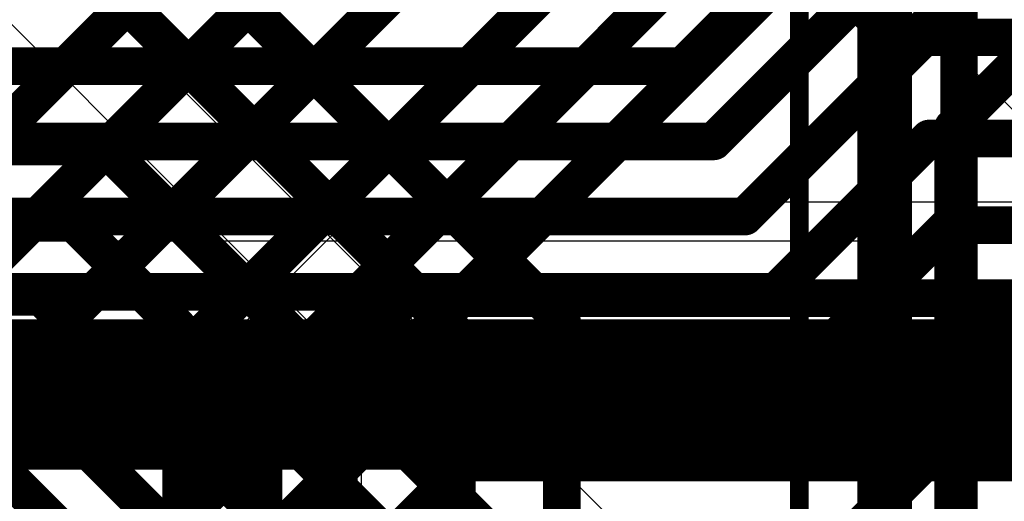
# Model space of a CAD drawing. Header units: millimetres. Extents: x -2 to 68, y -2 to 27.4.
# Tile 260 of 594: x 26.8 to 29.4, y 13 to 14.3. Entities that reach past the tile are written whole.
import ezdxf

# ---------------------------------------------------------------- set-up
doc = ezdxf.new("R2010")
doc.units = ezdxf.units.MM
for name, color, linetype in [('BottomLayer', 5, 'Continuous'), ('Mechanical13', 56, 'Continuous'), ('Mechanical15', 56, 'Continuous'), ('MidLayer2', 76, 'Continuous'), ('MidLayer3', 90, 'Continuous'), ('MidLayer5', 130, 'Continuous'), ('MidLayer6', 216, 'Continuous'), ('MidLayer7', 6, 'Continuous'), ('TopLayer', 1, 'Continuous')]:
    doc.layers.add(name, color=color, linetype=linetype)

# ---------------------------------------------------------------- blocks, each defined once
blk = doc.blocks.new('BGA486C50P27X27_1400X1400X125_227')
at = {"layer": 'Mechanical13', "const_width": 0.1}
blk.add_lwpolyline([(-7, 7), (7, 7)], dxfattribs=at)
at = {"layer": 'Mechanical15', "const_width": 0.05}
blk.add_lwpolyline([(-7.25, 7.25), (7.25, 7.25)], dxfattribs=at)

msp = doc.modelspace()

# ---------------------------------------------------------------- linework, layer by layer
at = {"layer": 'BottomLayer'}
for p, q in [((27.0245, 14.2141), (23.4743, 14.2141)), ((27.1221, 14.1947), (27.0245, 14.2141)), ((27.2048, 14.1395), (27.1221, 14.1947)), ((28.8923, 12.4519), (27.2048, 14.1395))]:
    msp.add_line(p, q, dxfattribs=at)
at = {"layer": 'BottomLayer', "const_width": 0.1}
for points in [[(23.4743, 13.9592), (27.0245, 13.9592)], [(27.0245, 13.9592), (28.8299, 12.1539)], [(26.3761, 13.7592), (26.9409, 13.7592)], [(26.9409, 13.7592), (28.9838, 11.7163)], [(26.2933, 13.5592), (26.8581, 13.5592)], [(26.8581, 13.5592), (28.7838, 11.6335)], [(26.2104, 13.3592), (26.7752, 13.3592)], [(26.7752, 13.3592), (28.5838, 11.5507)], [(26.6924, 13.1592), (28.3838, 11.4678)]]:
    msp.add_lwpolyline(points, dxfattribs=at)
at = {"layer": 'BottomLayer', "const_width": 0.05}
for points in [[(26.9995, 13.9592, 1), (27.0495, 13.9592, 1)], [(26.9995, 13.9592, 1), (27.0495, 13.9592, 1)], [(26.9159, 13.7592, 1), (26.9659, 13.7592, 1)], [(26.9159, 13.7592, 1), (26.9659, 13.7592, 1)], [(26.8331, 13.5592, 1), (26.8831, 13.5592, 1)], [(26.8331, 13.5592, 1), (26.8831, 13.5592, 1)], [(26.7502, 13.3592, 1), (26.8002, 13.3592, 1)], [(26.7502, 13.3592, 1), (26.8002, 13.3592, 1)]]:
    msp.add_lwpolyline(points, format="xyb", close=True, dxfattribs=at)
at = {"layer": 'MidLayer2'}
for p, q in [((27.8245, 13.8111), (27.727, 13.7917)), ((29.7814, 13.8111), (27.8245, 13.8111)), ((27.727, 13.7917), (27.6443, 13.7364)), ((27.6443, 13.7364), (27.1329, 13.225)), ((27.1329, 13.225), (25.7385, 13.225))]:
    msp.add_line(p, q, dxfattribs=at)
at = {"layer": 'MidLayer2', "const_width": 0.1}
for points in [[(27.1849, 12.9165), (27.8245, 13.5562)], [(27.8245, 13.5562), (29.887, 13.5562)], [(27.2677, 12.7165), (27.8702, 13.319)], [(27.8702, 13.319), (31.4513, 13.319)], [(27.3894, 12.5165), (27.9919, 13.119)], [(27.9919, 13.119), (31.5341, 13.119)]]:
    msp.add_lwpolyline(points, dxfattribs=at)
at = {"layer": 'MidLayer2', "const_width": 0.05}
for points in [[(27.7995, 13.5562, 1), (27.8495, 13.5562, 1)], [(27.7995, 13.5562, 1), (27.8495, 13.5562, 1)], [(27.8452, 13.319, 1), (27.8952, 13.319, 1)], [(27.8452, 13.319, 1), (27.8952, 13.319, 1)], [(27.9669, 13.119, 1), (28.0169, 13.119, 1)], [(27.9669, 13.119, 1), (28.0169, 13.119, 1)]]:
    msp.add_lwpolyline(points, format="xyb", close=True, dxfattribs=at)
at = {"layer": 'MidLayer3', "const_width": 0.1}
for points in [[(27.23, 13.405), (29.0914, 15.2664)], [(27.4493, 13.3151), (29.2914, 15.1573)], [(27.6493, 13.2323), (29.4914, 15.0744)], [(29.084, 14.1506), (29.984, 15.0506)], [(25.9472, 13.1972), (27.725, 14.975)], [(29.284, 14.0106), (30.1845, 14.9111)], [(26.1472, 13.0722), (27.925, 14.85)], [(26.3472, 12.9222), (28.1837, 14.7587)], [(29.084, 9.969), (29.084, 14.1506)], [(29.284, 10.0671), (29.284, 14.0106)], [(27.23, 10.5906), (27.23, 13.405)], [(27.4493, 10.7054), (27.4493, 13.3151)], [(27.6493, 11.3177), (27.6493, 13.2323)]]:
    msp.add_lwpolyline(points, dxfattribs=at)
at = {"layer": 'MidLayer3', "const_width": 0.05}
for points in [[(29.059, 14.1506, 1), (29.109, 14.1506, 1)], [(29.059, 14.1506, 1), (29.109, 14.1506, 1)], [(29.259, 14.0106, 1), (29.309, 14.0106, 1)], [(29.259, 14.0106, 1), (29.309, 14.0106, 1)], [(27.205, 13.405, 1), (27.255, 13.405, 1)], [(27.205, 13.405, 1), (27.255, 13.405, 1)], [(27.4243, 13.3151, 1), (27.4743, 13.3151, 1)], [(27.4243, 13.3151, 1), (27.4743, 13.3151, 1)], [(27.6243, 13.2323, 1), (27.6743, 13.2323, 1)], [(27.6243, 13.2323, 1), (27.6743, 13.2323, 1)]]:
    msp.add_lwpolyline(points, format="xyb", close=True, dxfattribs=at)
at = {"layer": 'MidLayer5'}
for p, q in [((26.5522, 14.5103), (27.7091, 13.3534)), ((27.7091, 13.3534), (27.7091, 12.1161))]:
    msp.add_line(p, q, dxfattribs=at)
at = {"layer": 'MidLayer5', "const_width": 0.1}
for points in [[(27.034, 16.341), (29.0796, 14.2954)], [(26.684, 15.0561), (28.2431, 13.4971)], [(26.395, 15.028), (27.964, 13.459)], [(29.3, 12.334), (29.3, 14.475)], [(29.0796, 11.5794), (29.0796, 14.2954)], [(28.2431, 12.1199), (28.2431, 13.4971)], [(27.964, 12.1161), (27.964, 13.459)]]:
    msp.add_lwpolyline(points, dxfattribs=at)
at = {"layer": 'MidLayer5', "const_width": 0.05}
for points in [[(29.0546, 14.2954, 1), (29.1046, 14.2954, 1)], [(29.0546, 14.2954, 1), (29.1046, 14.2954, 1)], [(28.2181, 13.4971, 1), (28.2681, 13.4971, 1)], [(28.2181, 13.4971, 1), (28.2681, 13.4971, 1)], [(27.939, 13.459, 1), (27.989, 13.459, 1)], [(27.939, 13.459, 1), (27.989, 13.459, 1)]]:
    msp.add_lwpolyline(points, format="xyb", close=True, dxfattribs=at)
at = {"layer": 'MidLayer6'}
msp.add_line((30.227, 13.7078), (26.7, 13.7078), dxfattribs=at)
at = {"layer": 'MidLayer6', "const_width": 0.4}
for points in [[(26.3744, 12.9744), (26.7, 13.3)], [(26.7, 13.3), (30.3, 13.3)]]:
    msp.add_lwpolyline(points, dxfattribs=at)
at = {"layer": 'MidLayer6', "const_width": 0.2}
msp.add_lwpolyline([(26.6, 13.3, 1), (26.8, 13.3, 1)], format="xyb", close=True, dxfattribs=at)
msp.add_lwpolyline([(26.6, 13.3, 1), (26.8, 13.3, 1)], format="xyb", close=True, dxfattribs=at)
at = {"layer": 'MidLayer7'}
msp.add_line((29, 14.5), (30.75, 12.75), dxfattribs=at)
at = {"layer": 'TopLayer', "const_width": 0.1}
for points in [[(28.5642, 14.1731), (29.1411, 14.75)], [(28.647, 13.9731), (29.1704, 14.4965)], [(28.7299, 13.7731), (29.2067, 14.25)], [(29.2067, 14.25), (29.875, 14.25)], [(26.5165, 14.1731), (28.5642, 14.1731)], [(26.4336, 13.9731), (28.647, 13.9731)], [(28.8127, 13.5731), (29.2204, 13.9809)], [(29.2204, 13.9809), (29.6059, 13.9809)], [(26.3508, 13.7731), (28.7299, 13.7731)], [(28.8955, 13.3731), (29.2724, 13.75)], [(29.2724, 13.75), (29.875, 13.75)], [(26.2679, 13.5731), (28.8127, 13.5731)], [(28.9784, 13.1731), (29.3053, 13.5)], [(29.3053, 13.5), (29.625, 13.5)], [(26.1851, 13.3731), (28.8955, 13.3731)], [(28.972, 12.8839), (29.3381, 13.25)], [(29.3381, 13.25), (29.875, 13.25)], [(26.1023, 13.1731), (28.9784, 13.1731)]]:
    msp.add_lwpolyline(points, dxfattribs=at)
at = {"layer": 'TopLayer', "const_width": 0.05}
for points in [[(29.1817, 14.25, 1), (29.2317, 14.25, 1)], [(29.1817, 14.25, 1), (29.2317, 14.25, 1)], [(28.5392, 14.1731, 1), (28.5892, 14.1731, 1)], [(28.5392, 14.1731, 1), (28.5892, 14.1731, 1)], [(28.622, 13.9731, 1), (28.672, 13.9731, 1)], [(28.622, 13.9731, 1), (28.672, 13.9731, 1)], [(29.1955, 13.9809, 1), (29.2454, 13.9809, 1)], [(29.1955, 13.9809, 1), (29.2454, 13.9809, 1)], [(28.7049, 13.7731, 1), (28.7549, 13.7731, 1)], [(28.7049, 13.7731, 1), (28.7549, 13.7731, 1)], [(29.2474, 13.75, 1), (29.2974, 13.75, 1)], [(29.2474, 13.75, 1), (29.2974, 13.75, 1)], [(28.7877, 13.5731, 1), (28.8377, 13.5731, 1)], [(28.7877, 13.5731, 1), (28.8377, 13.5731, 1)], [(29.2803, 13.5, 1), (29.3303, 13.5, 1)], [(29.2803, 13.5, 1), (29.3303, 13.5, 1)], [(28.8705, 13.3731, 1), (28.9205, 13.3731, 1)], [(28.8705, 13.3731, 1), (28.9205, 13.3731, 1)], [(29.3131, 13.25, 1), (29.3631, 13.25, 1)], [(29.3131, 13.25, 1), (29.3631, 13.25, 1)], [(28.9534, 13.1731, 1), (29.0034, 13.1731, 1)], [(28.9534, 13.1731, 1), (29.0034, 13.1731, 1)]]:
    msp.add_lwpolyline(points, format="xyb", close=True, dxfattribs=at)

# ---------------------------------------------------------------- block references
at = {"rotation": 90}
msp.add_blockref('BGA486C50P27X27_1400X1400X125_227', (36.125, 15.5), dxfattribs=at)

doc.saveas('drawing.dxf')
